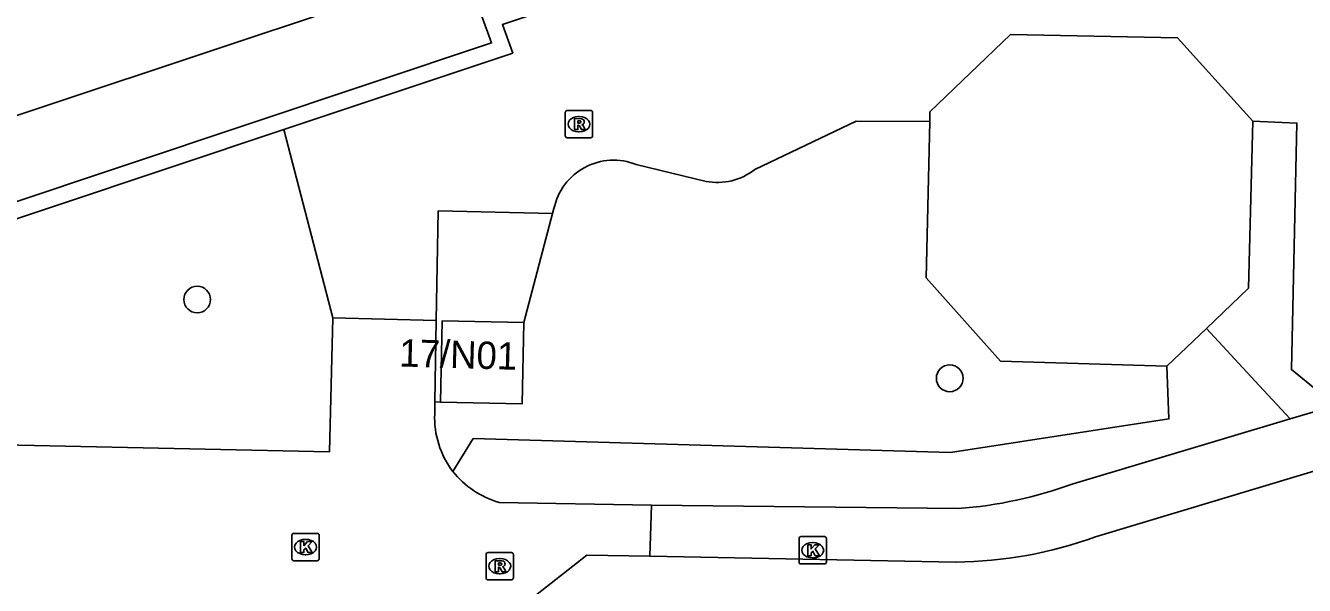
# Model space of a CAD drawing. Extents: x 162082 to 163393, y 388091 to 388632.
# Drawn here: x 162396.48 to 162443.25, y 388531.98 to 388552.43 of the extents above; entities that cross this region are included whole.
import ezdxf

# ---------------------------------------------------------------- set-up
doc = ezdxf.new("R2010")
doc.units = 0
for name, color, linetype in [('IMGEO_Boom', 7, 'Continuous'), ('IMGEO_Groenvoorziening', 7, 'Continuous'), ('IMGEO_Kolk', 7, 'Continuous'), ('IMGEO_Muur', 7, 'Continuous'), ('IMGEO_Pand', 7, 'Continuous'), ('IMGEO_Pand_nummerreeks', 7, 'Continuous'), ('IMGEO_Rijbaan_lokaal_open', 7, 'Continuous'), ('IMGEO_Rioolput', 7, 'Continuous'), ('IMGEO_Voetpad_open', 7, 'Continuous')]:
    doc.layers.add(name, color=color, linetype=linetype)

msp = doc.modelspace()

# ---------------------------------------------------------------- linework, layer by layer
at = {"layer": 'IMGEO_Boom'}
for centre in [(162402.759, 388542.425), (162430.278, 388539.547)]:
    msp.add_circle(centre, 0.489, dxfattribs=at)
at = {"layer": 'IMGEO_Groenvoorziening'}
for points in [[(162429.546, 388548.933), (162429.554, 388549.287), (162432.499, 388552.11), (162438.604, 388551.981), (162441.362, 388548.945)], [(162429.546, 388548.933), (162426.86, 388548.937), (162423.145, 388547.179)], [(162438.216, 388539.989), (162432.13, 388540.177), (162429.412, 388543.221), (162429.546, 388548.933)], [(162405.921, 388548.632), (162407.72, 388541.754)], [(162421.368, 388546.742), (162418.816, 388547.356)], [(162411.503, 388541.664), (162411.572, 388545.663), (162415.756, 388545.563)], [(162415.756, 388545.563), (162414.703, 388541.581)], [(162415.804, 388545.746), (162415.756, 388545.563)], [(162439.663, 388541.371), (162438.216, 388539.989)], [(162412.111, 388536.141), (162412.853, 388537.347), (162430.305, 388536.839), (162438.295, 388538.065), (162438.216, 388539.989)], [(162411.657, 388538.679), (162411.452, 388538.684)]]:
    msp.add_lwpolyline(points, dxfattribs=at)
for centre, radius, start, end in [((162417.984, 388545.29), 2.227, 68.0736, 168.1779), ((162421.781, 388548.893), 2.191, 259.13, 308.502)]:
    msp.add_arc(centre, radius, start, end, dxfattribs=at)
at = {"layer": 'IMGEO_Kolk'}
for p, q in [((162406.295, 388533.882), (162407.147, 388533.882)), ((162406.22, 388532.956), (162406.22, 388533.808)), ((162406.708, 388533.662), (162406.733, 388533.662)), ((162407.221, 388533.808), (162407.221, 388532.956)), ((162424.766, 388532.837), (162424.766, 388533.689)), ((162424.841, 388533.763), (162425.693, 388533.763)), ((162425.254, 388533.543), (162425.279, 388533.543)), ((162425.767, 388533.689), (162425.767, 388532.837)), ((162406.731, 388533.102), (162406.706, 388533.102)), ((162425.277, 388532.983), (162425.252, 388532.983)), ((162407.147, 388532.882), (162406.295, 388532.882)), ((162425.693, 388532.763), (162424.841, 388532.763))]:
    msp.add_line(p, q, dxfattribs=at)
for points in [[(162406.295, 388533.882), (162407.147, 388533.882)], [(162406.22, 388532.956), (162406.22, 388533.808)], [(162406.541, 388533.582), (162406.664, 388533.582), (162406.664, 388533.431), (162406.794, 388533.582), (162406.958, 388533.582), (162406.812, 388533.431), (162406.965, 388533.182), (162406.813, 388533.182), (162406.728, 388533.346), (162406.664, 388533.279), (162406.664, 388533.182), (162406.541, 388533.182), (162406.541, 388533.582)], [(162407.221, 388533.808), (162407.221, 388532.956)], [(162424.766, 388532.837), (162424.766, 388533.689)], [(162424.841, 388533.763), (162425.693, 388533.763)], [(162425.087, 388533.463), (162425.21, 388533.463), (162425.21, 388533.312), (162425.34, 388533.463), (162425.504, 388533.463), (162425.358, 388533.312), (162425.511, 388533.063), (162425.359, 388533.063), (162425.274, 388533.227), (162425.21, 388533.16), (162425.21, 388533.063), (162425.087, 388533.063), (162425.087, 388533.463)], [(162425.767, 388533.689), (162425.767, 388532.837)], [(162407.147, 388532.882), (162406.295, 388532.882)], [(162425.693, 388532.763), (162424.841, 388532.763)]]:
    msp.add_lwpolyline(points, dxfattribs=at)
for centre, start, end in [((162406.297, 388533.806), 91.552, 178.448), ((162406.297, 388533.806), 91.552, 178.448), ((162407.145, 388533.806), 1.552, 88.448), ((162407.145, 388533.806), 1.552, 88.448), ((162424.843, 388533.687), 91.552, 178.448), ((162424.843, 388533.687), 91.552, 178.448), ((162425.691, 388533.687), 1.552, 88.448), ((162425.691, 388533.687), 1.552, 88.448), ((162406.297, 388532.958), 181.552, 268.448), ((162406.297, 388532.958), 181.552, 268.448), ((162407.145, 388532.958), 271.552, 358.448), ((162407.145, 388532.958), 271.552, 358.448), ((162424.843, 388532.839), 181.552, 268.448), ((162424.843, 388532.839), 181.552, 268.448), ((162425.691, 388532.839), 271.552, 358.448), ((162425.691, 388532.839), 271.552, 358.448)]:
    msp.add_arc(centre, 0.0765, start, end, dxfattribs=at)
for centre, major_axis, ratio, start_param, end_param in [((162406.707, 388533.382), (-0.387, 0.002), 0.722429, 4.712389, 7.853982), ((162406.732, 388533.382), (-0.39, 0.002), 0.717154, 1.570796, 4.712389), ((162425.253, 388533.263), (-0.387, 0.002), 0.722429, 4.712389, 7.853982), ((162425.278, 388533.263), (-0.39, 0.002), 0.717154, 1.570796, 4.712389)]:
    msp.add_ellipse(centre, major_axis=major_axis, ratio=ratio, start_param=start_param, end_param=end_param, dxfattribs=at)
at = {"layer": 'IMGEO_Muur'}
for points in [[(162510.249, 388584.742), (162506.611, 388583.883), (162500, 388581.823), (162413.144, 388552.843), (162413.523, 388551.803), (162288.31, 388509.989), (162287.972, 388511.055), (162273.962, 388506.386)], [(162443.929, 388562.48), (162413.919, 388552.469), (162414.298, 388551.429), (162405.921, 388548.632)], [(162287.922, 388509.227), (162405.921, 388548.632)]]:
    msp.add_lwpolyline(points, dxfattribs=at)
at = {"layer": 'IMGEO_Pand'}
for points in [[(162414.703, 388541.581), (162411.716, 388541.641), (162411.657, 388538.679)], [(162414.703, 388541.581), (162414.644, 388538.619), (162411.657, 388538.679)]]:
    msp.add_lwpolyline(points, dxfattribs=at)
at = {"layer": 'IMGEO_Rijbaan_lokaal_open'}
for points in [[(162407.72, 388541.754), (162407.598, 388536.86), (162391.677, 388537.203), (162289.858, 388503.273)], [(162407.72, 388541.754), (162411.503, 388541.664)], [(162411.452, 388538.684), (162411.503, 388541.664)], [(162411.452, 388538.684), (162411.444, 388538.25)], [(162456.709, 388538.522), (162452.292, 388538.531), (162450.48, 388538.218), (162435.608, 388533.751)], [(162413.801, 388535.011), (162419.378, 388534.914)], [(162419.312, 388533.05), (162419.363, 388534.531), (162419.378, 388534.914)], [(162411.248, 388527.271), (162411.22, 388528.537), (162417.008, 388533.087), (162419.312, 388533.05)], [(162430.507, 388532.833), (162419.312, 388533.05)]]:
    msp.add_lwpolyline(points, dxfattribs=at)
for centre, radius, start, end in [((162414.69, 388538.117), 3.249, 177.648, 217.4525), ((162414.738, 388538.241), 3.363, 218.6412, 253.8224), ((162430.363, 388548.267), 15.435, 270.5363, 289.8678)]:
    msp.add_arc(centre, radius, start, end, dxfattribs=at)
at = {"layer": 'IMGEO_Rioolput'}
for p, q in [((162416.294, 388549.333), (162417.146, 388549.333)), ((162416.219, 388548.407), (162416.219, 388549.259)), ((162416.707, 388549.113), (162416.732, 388549.113)), ((162417.22, 388549.259), (162417.22, 388548.407)), ((162416.73, 388548.553), (162416.705, 388548.553)), ((162417.146, 388548.333), (162416.294, 388548.333)), ((162413.321, 388532.255), (162413.321, 388533.107)), ((162413.396, 388533.181), (162414.248, 388533.181)), ((162413.809, 388532.961), (162413.834, 388532.961)), ((162414.322, 388533.107), (162414.322, 388532.255)), ((162414.248, 388532.181), (162413.396, 388532.181)), ((162413.832, 388532.401), (162413.807, 388532.401))]:
    msp.add_line(p, q, dxfattribs=at)
for points in [[(162416.294, 388549.333), (162417.146, 388549.333)], [(162416.219, 388548.407), (162416.219, 388549.259)], [(162416.808, 388549.031), (162416.556, 388549.033), (162416.556, 388548.633)], [(162416.734, 388548.952), (162416.68, 388548.952), (162416.68, 388548.871)], [(162416.68, 388548.871), (162416.732, 388548.871)], [(162417.22, 388549.259), (162417.22, 388548.407)], [(162416.556, 388548.633), (162416.68, 388548.633), (162416.68, 388548.795), (162416.691, 388548.795)], [(162416.738, 388548.766), (162416.809, 388548.633), (162416.949, 388548.633), (162416.884, 388548.759)], [(162417.146, 388548.333), (162416.294, 388548.333)], [(162413.321, 388532.255), (162413.321, 388533.107)], [(162413.396, 388533.181), (162414.248, 388533.181)], [(162414.322, 388533.107), (162414.322, 388532.255)], [(162413.91, 388532.879), (162413.658, 388532.881), (162413.658, 388532.481)], [(162413.658, 388532.481), (162413.782, 388532.481), (162413.782, 388532.643), (162413.793, 388532.643)], [(162413.836, 388532.8), (162413.782, 388532.8), (162413.782, 388532.719)], [(162413.782, 388532.719), (162413.834, 388532.719)], [(162413.84, 388532.614), (162413.911, 388532.481), (162414.051, 388532.481), (162413.986, 388532.607)], [(162414.248, 388532.181), (162413.396, 388532.181)]]:
    msp.add_lwpolyline(points, dxfattribs=at)
for centre, radius, start, end in [((162416.296, 388549.257), 0.0765, 91.552, 178.448), ((162416.296, 388549.257), 0.0765, 91.552, 178.448), ((162417.144, 388549.257), 0.0765, 1.552, 88.448), ((162417.144, 388549.257), 0.0765, 1.552, 88.448), ((162416.716, 388549.06), 0.19, 274.7715, 282.9687), ((162416.74, 388548.856), 0.0964, 77.0061, 93.1865), ((162416.754, 388548.913), 0.0378, 276.6634, 79.6772), ((162416.807, 388548.921), 0.109, 350.3612, 89.416), ((162416.805, 388548.921), 0.112, 277.5842, 350.9817), ((162416.296, 388548.409), 0.0765, 181.552, 268.448), ((162416.296, 388548.409), 0.0765, 181.552, 268.448), ((162416.69, 388548.742), 0.0533, 26.0293, 88.6989), ((162416.789, 388548.706), 0.108, 29.5134, 73.7905), ((162417.144, 388548.409), 0.0765, 271.552, 358.448), ((162417.144, 388548.409), 0.0765, 271.552, 358.448), ((162413.398, 388533.105), 0.0765, 91.552, 178.448), ((162413.398, 388533.105), 0.0765, 91.552, 178.448), ((162414.246, 388533.105), 0.0765, 1.552, 88.448), ((162414.246, 388533.105), 0.0765, 1.552, 88.448), ((162413.792, 388532.59), 0.0533, 26.0293, 88.6989), ((162413.818, 388532.908), 0.19, 274.7715, 282.9687), ((162413.842, 388532.704), 0.0964, 77.0061, 93.1865), ((162413.856, 388532.761), 0.0378, 276.6634, 79.6772), ((162413.909, 388532.769), 0.109, 350.3612, 89.416), ((162413.907, 388532.769), 0.112, 277.5842, 350.9817), ((162413.891, 388532.554), 0.108, 29.5134, 73.7905), ((162413.398, 388532.257), 0.0765, 181.552, 268.448), ((162413.398, 388532.257), 0.0765, 181.552, 268.448), ((162414.246, 388532.257), 0.0765, 271.552, 358.448), ((162414.246, 388532.257), 0.0765, 271.552, 358.448)]:
    msp.add_arc(centre, radius, start, end, dxfattribs=at)
for centre, major_axis, ratio, start_param, end_param in [((162416.706, 388548.833), (-0.387, 0.002), 0.722429, 4.712389, 7.853982), ((162416.731, 388548.833), (-0.39, 0.002), 0.717154, 1.570796, 4.712389), ((162413.808, 388532.681), (-0.387, 0.002), 0.722429, 4.712389, 7.853982), ((162413.833, 388532.681), (-0.39, 0.002), 0.717154, 1.570796, 4.712389)]:
    msp.add_ellipse(centre, major_axis=major_axis, ratio=ratio, start_param=start_param, end_param=end_param, dxfattribs=at)
at = {"layer": 'IMGEO_Voetpad_open'}
for points in [[(162273.962, 388506.386), (162273.308, 388508.352), (162359.569, 388536.999), (162408.33, 388553.192), (162500, 388583.748), (162506.331, 388585.858), (162508.323, 388586.366), (162515.7, 388587.719), (162520.573, 388588.069), (162528.682, 388581.286)], [(162441.362, 388548.945), (162441.2, 388542.839), (162439.663, 388541.371)], [(162441.362, 388548.945), (162442.976, 388548.874), (162442.772, 388539.868), (162444.382, 388538.556)], [(162442.724, 388538.061), (162441.59, 388539.287), (162439.663, 388541.371)], [(162442.724, 388538.061), (162444.382, 388538.556)], [(162434.796, 388535.696), (162442.724, 388538.061)], [(162419.378, 388534.914), (162430.581, 388534.787)]]:
    msp.add_lwpolyline(points, dxfattribs=at)
msp.add_arc((162429.455, 388550.237), 15.491, 274.1697, 290.1702, dxfattribs=at)

# ---------------------------------------------------------------- texts
at = {"layer": 'IMGEO_Pand_nummerreeks'}
msp.add_text('17/N01', height=1, rotation=358.3445, dxfattribs=at).set_placement((162410.138, 388539.98))

doc.saveas('drawing.dxf')
